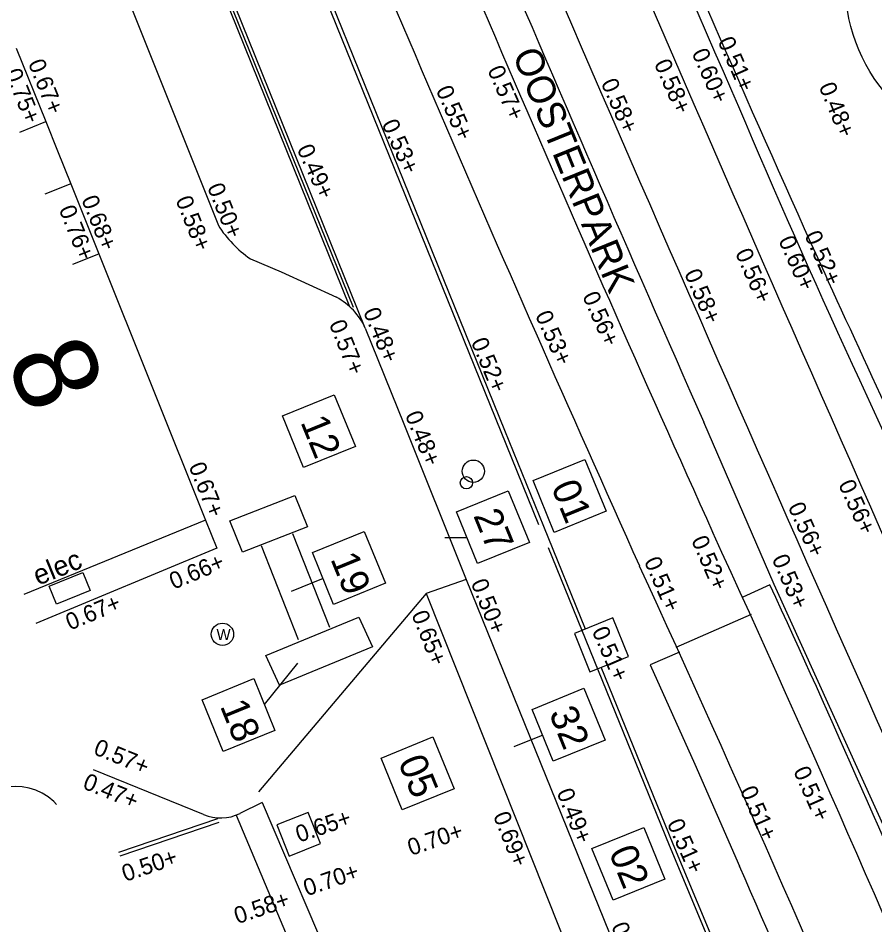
# Model space of a CAD drawing. Extents: x 122462 to 123306, y 485548 to 486417.
# Drawn here: x 122910.01 to 122925.33, y 485847.74 to 485863.95 of the extents above; entities that cross this region are included whole.
import ezdxf

# ---------------------------------------------------------------- set-up
doc = ezdxf.new("R2010")
doc.units = 0
for name, color, linetype in [('B-WE-IE-MEUBILAIR_ELECTRAKAST', 7, 'Continuous'), ('B-WE-IE-MEUBILAIR_WEGMEUBILAIR_VERKEERSBORD-S', 7, 'Continuous'), ('B-WE-OG-BEBOUWING_TRAP-G', 7, 'Continuous'), ('B-WE-OG-HOOGTEPUNT-S', 7, 'Continuous'), ('B-WE-OG-TOPOGRAFIE_STRAATNAAM', 7, 'Continuous'), ('B-WE-OG-TOPOKAART-G', 7, 'Continuous'), ('B-WE-VH-KANTOPSLUITING_ELEMENT_INRIT-S', 7, 'Continuous'), ('B-WE-VH-KANTOPSLUITING_TROTTOIRBAND_NATUURSTEEN_200-G', 7, 'Continuous'), ('B-WE-VH-MATERIAALGRENS-G', 7, 'Continuous'), ('B-WE-VW-MARKERING_LANGS_STREEP_11_010-G', 7, 'Continuous'), ('iba7-verkeersbord blauw', 7, 'Continuous'), ('iba7-verkeersbord rood', 7, 'Continuous'), ('Level 17', 7, 'Continuous'), ('V Inritband 800x500', 7, 'Continuous'), ('V markering 1-1 10 cm', 7, 'Continuous'), ('V markering figuratie', 7, 'Continuous'), ('V markering ononderbroken streep 10 cm', 7, 'Continuous'), ('V materiaalscheiding algemeen', 7, 'Continuous'), ('V Rails', 7, 'Continuous'), ('V riool inspectieput', 7, 'Continuous'), ('V RWS-band 115-225x250 mm specie', 7, 'Continuous'), ('V-WE-GR-BOOM-S', 7, 'Continuous'), ('X-WE-AL-TEKENBLAD-S', 7, 'Continuous')]:
    doc.layers.add(name, color=color, linetype=linetype)

msp = doc.modelspace()

# ---------------------------------------------------------------- linework, layer by layer
at = {"layer": 'B-WE-IE-MEUBILAIR_ELECTRAKAST'}
for p, q in [((122910.561, 485853.791), (122911.162, 485854.038)), ((122911.162, 485854.038), (122911.294, 485853.715)), ((122910.693, 485853.468), (122910.561, 485853.791)), ((122911.294, 485853.715), (122910.693, 485853.468))]:
    msp.add_line(p, q, dxfattribs=at)
at = {"layer": 'B-WE-OG-BEBOUWING_TRAP-G'}
for points in [[(122909.975, 485863.408), (122910.502, 485862.097)], [(122910.948, 485860.986), (122911.449, 485859.736)]]:
    msp.add_lwpolyline(points, dxfattribs=at)
at = {"layer": 'B-WE-OG-TOPOKAART-G'}
for points in [[(122910.038, 485861.911), (122910.502, 485862.097), (122910.711, 485861.576), (122910.948, 485860.986), (122910.483, 485860.8)], [(122910.985, 485859.55), (122911.449, 485859.736), (122913.36, 485854.969), (122910.112, 485853.643)]]:
    msp.add_lwpolyline(points, dxfattribs=at)
at = {"layer": 'B-WE-VH-KANTOPSLUITING_ELEMENT_INRIT-S'}
for points in [[(122914.372, 485849.921), (122915.759, 485846.667)], [(122913.907, 485849.695), (122915.261, 485846.478)]]:
    msp.add_lwpolyline(points, dxfattribs=at)
at = {"layer": 'B-WE-VH-KANTOPSLUITING_TROTTOIRBAND_NATUURSTEEN_200-G'}
for points in [[(122913.322, 485849.707), (122911.354, 485850.51)], [(122914.372, 485849.921), (122913.974, 485849.728)]]:
    msp.add_lwpolyline(points, dxfattribs=at)
msp.add_arc((122913.625, 485850.447), 0.8, 247.7945, 295.9207, dxfattribs=at)
at = {"layer": 'B-WE-VH-MATERIAALGRENS-G'}
for points in [[(122915.941, 485858.786), (122909.523, 485874.659), (122906.098, 485883.087), (122903.907, 485888.596)], [(122916.202, 485858.432), (122909.625, 485874.7), (122906.2, 485883.128), (122904.009, 485888.637)], [(122913.36, 485854.969), (122913.561, 485854.468), (122910.325, 485853.122)], [(122911.809, 485849.033), (122913.58, 485849.637)]]:
    msp.add_lwpolyline(points, dxfattribs=at)
at = {"layer": 'B-WE-VW-MARKERING_LANGS_STREEP_11_010-G'}
for points in [[(122916.001, 485858.776), (122909.56, 485874.674), (122906.148, 485883.093), (122904.092, 485888.264)], [(122911.832, 485848.967), (122913.603, 485849.571)]]:
    msp.add_lwpolyline(points, dxfattribs=at)
at = {"layer": 'iba7-verkeersbord blauw'}
msp.add_circle((122913.66, 485852.931), 0.2, dxfattribs=at)
at = {"layer": 'iba7-verkeersbord rood'}
msp.add_circle((122927.802, 485864.548), 3, dxfattribs=at)
at = {"layer": 'Level 17'}
msp.add_lwpolyline([(122910.692, 485849.89), (122910.643, 485849.942), (122910.546, 485850.022), (122910.439, 485850.09), (122910.325, 485850.143), (122910.204, 485850.181), (122910.08, 485850.204), (122909.954, 485850.211), (122909.828, 485850.203), (122909.705, 485850.178), (122909.585, 485850.138), (122887.829, 485841.134)], dxfattribs=at)
at = {"layer": 'V Inritband 800x500'}
for points in [[(122918.02, 485853.911), (122917.301, 485853.658), (122921.043, 485844.262), (122921.809, 485844.552)], [(122918.02, 485853.911), (122921.809, 485844.552)]]:
    msp.add_lwpolyline(points, dxfattribs=at)
at = {"layer": 'V markering 1-1 10 cm'}
for points in [[(122919.319, 485854.889), (122918.644, 485856.548), (122914.844, 485865.945), (122911.154, 485875.183), (122907.411, 485884.463), (122905.459, 485889.222)], [(122925.166, 485840.735), (122921.655, 485849.152), (122919.488, 485854.474)]]:
    msp.add_lwpolyline(points, dxfattribs=at)
at = {"layer": 'V markering figuratie'}
for centre, radius in [((122918.146, 485855.846), 0.2), ((122918.022, 485855.64), 0.11)]:
    msp.add_circle(centre, radius, dxfattribs=at)
at = {"layer": 'V markering ononderbroken streep 10 cm'}
msp.add_lwpolyline([(122928.968, 485841.506), (122925.826, 485848.749), (122923.526, 485853.819), (122922.267, 485856.721)], dxfattribs=at)
for centre, radius, start, end in [((123605.552, 486157.973), 746.747, 202.279252, 203.792059), ((123193.334, 485981.509), 295.339, 202.64817, 204.42054), ((123193.334, 485981.509), 295.339, 204.42004, 204.99934)]:
    msp.add_arc(centre, radius, start, end, dxfattribs=at)
at = {"layer": 'V materiaalscheiding algemeen'}
for points in [[(122919.409, 485854.856), (122918.709, 485856.574), (122914.909, 485865.971), (122911.219, 485875.209), (122907.476, 485884.489), (122905.523, 485889.248)], [(122914.021, 485854.398), (122913.79, 485854.959), (122914.953, 485855.413), (122915.184, 485854.852), (122914.021, 485854.398)], [(122920.154, 485853.024), (122919.409, 485854.856)], [(122914.911, 485854.736), (122915.572, 485853.058)], [(122914.353, 485854.516), (122915.014, 485852.838)], [(122923.448, 485853.817), (122922.964, 485853.594)], [(122917.301, 485853.658), (122914.308, 485850.116)], [(122916.344, 485852.709), (122914.678, 485852.022), (122914.435, 485852.55), (122916.101, 485853.237), (122916.344, 485852.709)], [(122923.113, 485853.287), (122921.769, 485852.696)], [(122921.833, 485852.609), (122921.31, 485852.384), (122922.104, 485850.61), (122922.908, 485848.786)], [(122925.231, 485840.762), (122921.72, 485849.179), (122920.431, 485852.345)]]:
    msp.add_lwpolyline(points, dxfattribs=at)
for centre, radius, start, end in [((122712.894, 485756.593), 231.917, 22.80691, 24.78534), ((122560.219, 485690.839), 395.589, 22.38977, 23.53257)]:
    msp.add_arc(centre, radius, start, end, dxfattribs=at)
at = {"layer": 'V Rails'}
for centre, radius, start, end in [((123393.182, 486066.893), 516.346, 202.23884, 204.25904), ((123393.182, 486066.893), 517.786, 202.23884, 204.25904), ((124176.619, 486407.983), 1368.025, 203.26583, 204.436065), ((124176.619, 486407.983), 1369.465, 203.26583, 204.436065), ((122619.527, 485715.457), 333.394, 22.53385, 24.69602), ((122619.527, 485715.457), 331.954, 22.53385, 24.69602)]:
    msp.add_arc(centre, radius, start, end, dxfattribs=at)
at = {"layer": 'V riool inspectieput'}
for p, q in [((122920.639, 485853.223), (122919.953, 485852.943)), ((122920.919, 485852.536), (122920.639, 485853.223)), ((122919.953, 485852.943), (122920.232, 485852.257)), ((122920.232, 485852.257), (122920.919, 485852.536))]:
    msp.add_line(p, q, dxfattribs=at)
msp.add_lwpolyline([(122914.855, 485848.966), (122915.413, 485849.188), (122915.191, 485849.746), (122914.633, 485849.524)], close=True, dxfattribs=at)
at = {"layer": 'V RWS-band 115-225x250 mm specie'}
for centre, radius, start, end in [((123341.297, 486047.345), 457.472, 202.30165, 203.81082), ((123088.021, 485932.506), 179.413, 202.91279, 206.12595)]:
    msp.add_arc(centre, radius, start, end, dxfattribs=at)
at = {"layer": 'V-WE-GR-BOOM-S'}
for points in [[(122902.459, 485888.013), (122904.656, 485882.543), (122908.714, 485872.423), (122913.588, 485860.241)], [(122914.16, 485859.646), (122914.71, 485859.41), (122915.697, 485858.956)], [(122916.215, 485858.404), (122916.902, 485856.695)], [(122916.902, 485856.695), (122918.02, 485853.911)]]:
    msp.add_lwpolyline(points, dxfattribs=at)
for centre, radius, start, end in [((122915.328, 485861.341), 2.059, 212.3085, 235.4333), ((122915.167, 485857.94), 1.146, 23.8982, 62.4618)]:
    msp.add_arc(centre, radius, start, end, dxfattribs=at)
at = {"layer": 'X-WE-AL-TEKENBLAD-S'}
for p, q in [((122918.033, 485854.657), (122917.635, 485854.655)), ((122915.459, 485853.929), (122914.892, 485853.698)), ((122914.41, 485851.675), (122915.009, 485852.415)), ((122919.386, 485851.125), (122918.873, 485850.916))]:
    msp.add_line(p, q, dxfattribs=at)
for points in [[(122915.661, 485857.215), (122916.038, 485856.289), (122915.112, 485855.911), (122914.735, 485856.837)], [(122920.142, 485856.057), (122920.52, 485855.131), (122919.594, 485854.753), (122919.216, 485855.679)], [(122918.77, 485855.497), (122919.148, 485854.571), (122918.222, 485854.194), (122917.844, 485855.12)], [(122916.196, 485854.77), (122916.574, 485853.844), (122915.648, 485853.466), (122915.27, 485854.392)], [(122914.221, 485852.138), (122914.599, 485851.212), (122913.673, 485850.835), (122913.295, 485851.761)], [(122920.123, 485851.966), (122920.501, 485851.04), (122919.575, 485850.662), (122919.197, 485851.588)], [(122917.424, 485851.095), (122917.801, 485850.169), (122916.875, 485849.792), (122916.498, 485850.718)], [(122921.193, 485849.479), (122921.57, 485848.553), (122920.644, 485848.176), (122920.267, 485849.101)]]:
    msp.add_lwpolyline(points, close=True, dxfattribs=at)

# ---------------------------------------------------------------- texts
at = {"layer": 'B-WE-IE-MEUBILAIR_ELECTRAKAST'}
msp.add_text('elec', height=0.36, rotation=22.2167, dxfattribs=at).set_placement((122910.364, 485853.797))
at = {"layer": 'B-WE-IE-MEUBILAIR_WEGMEUBILAIR_VERKEERSBORD-S'}
msp.add_text('8', height=1.5, rotation=291.8232, dxfattribs=at).set_placement((122909.783, 485857.844))
at = {"layer": 'B-WE-OG-HOOGTEPUNT-S'}
for s, rotation, p in [('0.51+', 293.8028, (122922.51, 485863.536)), ('0.60+', 293.8028, (122922.045, 485863.326)), ('0.67+', 291.8063, (122910.18, 485863.144)), ('0.58+', 293.8028, (122921.372, 485863.135)), ('0.57+', 293.8028, (122918.393, 485863.021)), ('0.75+', 291.8063, (122909.766, 485862.977)), ('0.55+', 293.8028, (122917.471, 485862.663)), ('0.58+', 293.8028, (122920.422, 485862.789)), ('0.48+', 292.4976, (122924.318, 485862.726)), ('0.53+', 294.4051, (122916.501, 485862.058)), ('0.49+', 294.4051, (122914.985, 485861.61)), ('0.50+', 291.8871, (122913.383, 485860.927)), ('0.68+', 291.8063, (122911.133, 485860.708)), ('0.58+', 291.8871, (122912.817, 485860.699)), ('0.76+', 291.8063, (122910.73, 485860.532)), ('0.52+', 293.8028, (122924.061, 485860.067)), ('0.60+', 293.8028, (122923.596, 485859.976)), ('0.56+', 293.5604, (122922.823, 485859.752)), ('0.58+', 293.5604, (122921.911, 485859.385)), ('0.56+', 293.8028, (122920.09, 485858.98)), ('0.48+', 291.8871, (122916.172, 485858.702)), ('0.53+', 293.8028, (122919.246, 485858.639)), ('0.57+', 291.8871, (122915.561, 485858.483)), ('0.52+', 292.6536, (122918.099, 485858.161)), ('0.48+', 292.029, (122916.92, 485856.853)), ('0.67+', 291.8477, (122913.052, 485855.937)), ('0.56+', 294.2651, (122924.666, 485855.613)), ('0.56+', 294.2651, (122923.765, 485855.211)), ('0.52+', 293.4531, (122922.037, 485854.616)), ('0.66+', 22.5915, (122912.788, 485853.728)), ('0.51+', 293.4531, (122921.193, 485854.239)), ('0.53+', 293.4531, (122923.478, 485854.283)), ('0.50+', 291.7099, (122918.097, 485853.852)), ('0.67+', 22.5915, (122910.935, 485852.996)), ('0.65+', 291.7099, (122917.034, 485853.287)), ('0.51+', 293.4531, (122920.261, 485852.991)), ('0.57+', 337.7945, (122911.336, 485850.795)), ('0.51+', 293.8864, (122923.861, 485850.49)), ('0.47+', 337.7945, (122911.144, 485850.182)), ('0.49+', 291.7099, (122919.631, 485850.106)), ('0.51+', 293.8864, (122922.909, 485850.14)), ('0.69+', 291.7099, (122918.495, 485849.69)), ('0.65+', 18.832, (122915.03, 485849.204)), ('0.51+', 293.8864, (122921.603, 485849.552)), ('0.70+', 18.832, (122917.032, 485848.967)), ('0.50+', 18.832, (122911.923, 485848.503)), ('0.70+', 18.832, (122915.169, 485848.245)), ('0.58+', 18.832, (122913.929, 485847.746)), ('0.50+', 291.7099, (122920.608, 485847.714))]:
    msp.add_text(s, height=0.3, rotation=rotation, dxfattribs=at).set_placement(p)
at = {"layer": 'B-WE-OG-TOPOGRAFIE_STRAATNAAM'}
msp.add_text('OOSTERPARK', height=0.5, rotation=292.0555, dxfattribs=at).set_placement((122918.84, 485863.3))
at = {"layer": 'iba7-verkeersbord blauw'}
msp.add_text('W', height=0.2, dxfattribs=at).set_placement((122913.554, 485852.826))
at = {"layer": 'X-WE-AL-TEKENBLAD-S'}
for s, p in [('12', (122915.05, 485856.726)), ('01', (122919.532, 485855.568)), ('27', (122918.141, 485855.055)), ('19', (122915.586, 485854.28)), ('18', (122913.611, 485851.649)), ('32', (122919.494, 485851.523)), ('05', (122916.794, 485850.652)), ('02', (122920.563, 485849.036))]:
    msp.add_text(s, height=0.5, rotation=292.187, dxfattribs=at).set_placement(p)

doc.saveas('drawing.dxf')
